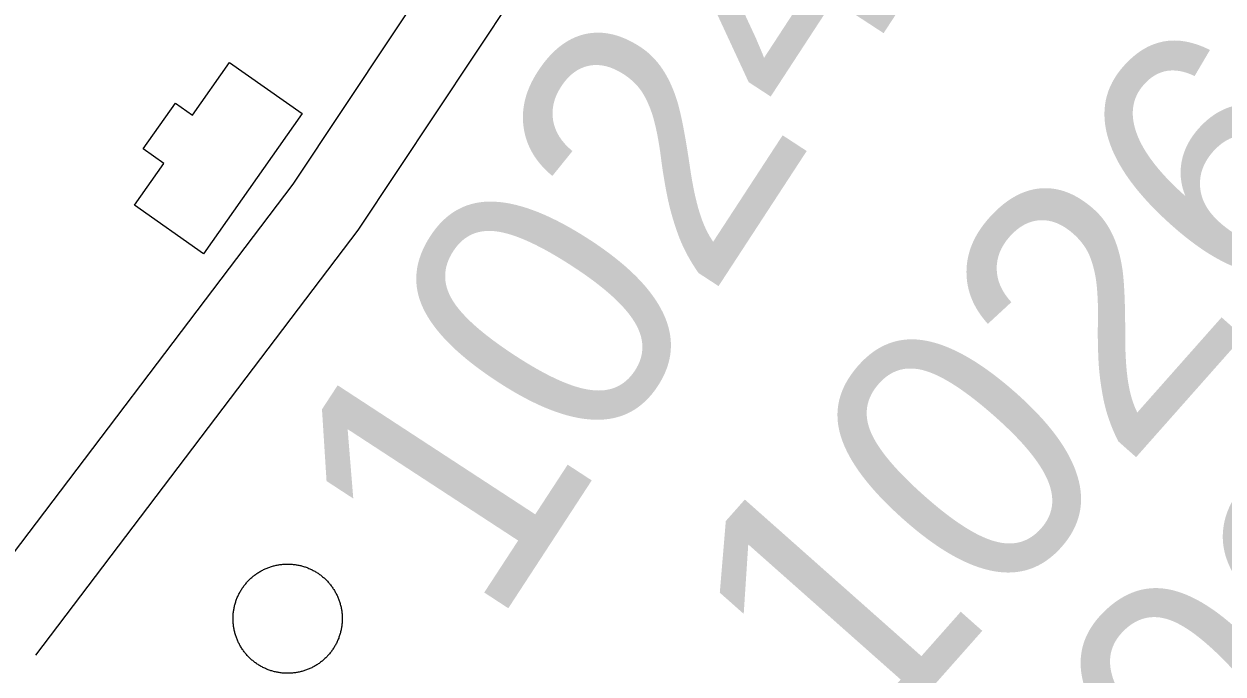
# Model space of a CAD drawing. Extents: x 3823584 to 3861785, y 301729 to 327625.
# Drawn here: x 3856181.3 to 3856634.2, y 315533.8 to 315779.3 of the extents above; entities that cross this region are included whole.
import ezdxf

# ---------------------------------------------------------------- set-up
doc = ezdxf.new("R2010")
doc.units = 0
for name, color, linetype in [('V-BLDG-OTLN', 7, 'Continuous'), ('V-DOMW-TANK', 7, 'Continuous'), ('V-ROAD-CNTR', 7, 'Continuous'), ('V-SURV-IDEN', 7, 'Continuous')]:
    doc.layers.add(name, color=color, linetype=linetype)

msp = doc.modelspace()

# ---------------------------------------------------------------- linework, layer by layer
at = {"layer": 'V-BLDG-OTLN'}
msp.add_lwpolyline([(3856286.35, 315745.46), (3856249.09, 315692.55), (3856223.07, 315710.88), (3856234.16, 315726.63), (3856226.33, 315732.15), (3856238.47, 315749.39), (3856244.94, 315744.83), (3856258.96, 315764.75)], close=True, dxfattribs=at)
at = {"layer": 'V-DOMW-TANK'}
for points in [[(3856262.22, 315545.95), (3856262.07, 315546.27), (3856261.93, 315546.6), (3856261.79, 315546.93), (3856261.66, 315547.27), (3856261.53, 315547.61), (3856261.41, 315547.94), (3856261.29, 315548.29), (3856261.18, 315548.63), (3856261.08, 315548.97), (3856260.98, 315549.32), (3856260.89, 315549.67), (3856260.81, 315550.02), (3856260.73, 315550.37), (3856260.66, 315550.72), (3856260.59, 315551.08), (3856260.53, 315551.43), (3856260.47, 315551.79), (3856260.43, 315552.14), (3856260.38, 315552.5), (3856260.35, 315552.86), (3856260.32, 315553.22), (3856260.3, 315553.58), (3856260.28, 315553.94), (3856260.27, 315554.3), (3856260.27, 315554.66), (3856260.27, 315555.02), (3856260.28, 315555.38), (3856260.29, 315555.74), (3856260.31, 315556.1), (3856260.34, 315556.46), (3856260.37, 315556.81), (3856260.41, 315557.17), (3856260.46, 315557.53), (3856260.51, 315557.89), (3856260.57, 315558.24), (3856260.63, 315558.59), (3856260.7, 315558.95), (3856260.78, 315559.3), (3856260.86, 315559.65), (3856260.95, 315560), (3856261.05, 315560.34), (3856261.15, 315560.69), (3856261.26, 315561.03), (3856261.37, 315561.37), (3856261.49, 315561.71), (3856261.61, 315562.05), (3856261.74, 315562.39), (3856261.88, 315562.72), (3856262.02, 315563.05), (3856262.17, 315563.38), (3856262.33, 315563.7), (3856262.49, 315564.03), (3856262.65, 315564.35), (3856262.82, 315564.66), (3856263, 315564.98), (3856263.18, 315565.29), (3856263.37, 315565.6), (3856263.56, 315565.9), (3856263.76, 315566.2), (3856263.96, 315566.5), (3856264.17, 315566.79), (3856264.38, 315567.08), (3856264.6, 315567.37), (3856264.82, 315567.65), (3856265.05, 315567.93), (3856265.29, 315568.2), (3856265.52, 315568.47), (3856265.76, 315568.74), (3856266.01, 315569), (3856266.26, 315569.26), (3856266.52, 315569.51), (3856266.78, 315569.76), (3856267.04, 315570), (3856267.31, 315570.24), (3856267.59, 315570.48), (3856267.86, 315570.71), (3856268.14, 315570.93), (3856268.43, 315571.15), (3856268.72, 315571.37), (3856269.01, 315571.58), (3856269.31, 315571.78), (3856269.61, 315571.98), (3856269.91, 315572.18), (3856270.22, 315572.36), (3856270.53, 315572.55), (3856270.84, 315572.73), (3856271.16, 315572.9), (3856271.47, 315573.07), (3856271.8, 315573.23), (3856272.12, 315573.38), (3856272.45, 315573.53), (3856272.78, 315573.68), (3856273.11, 315573.82), (3856273.44, 315573.95), (3856273.78, 315574.08), (3856274.12, 315574.2), (3856274.46, 315574.31), (3856274.8, 315574.42), (3856275.15, 315574.53), (3856275.49, 315574.62)], [(3856275.49, 315574.62), (3856275.84, 315574.71), (3856276.19, 315574.8), (3856276.54, 315574.88), (3856276.9, 315574.95), (3856277.25, 315575.02), (3856277.6, 315575.08), (3856277.96, 315575.13), (3856278.32, 315575.18), (3856278.68, 315575.22), (3856279.03, 315575.26), (3856279.39, 315575.29), (3856279.75, 315575.31), (3856280.11, 315575.33), (3856280.47, 315575.34), (3856280.83, 315575.34), (3856281.19, 315575.34), (3856281.55, 315575.33), (3856281.91, 315575.32), (3856282.27, 315575.29), (3856282.63, 315575.27), (3856282.99, 315575.23), (3856283.34, 315575.19), (3856283.7, 315575.15), (3856284.06, 315575.1), (3856284.41, 315575.04), (3856284.77, 315574.97), (3856285.12, 315574.9), (3856285.47, 315574.83), (3856285.82, 315574.74), (3856286.17, 315574.65), (3856286.52, 315574.56), (3856286.86, 315574.46), (3856287.21, 315574.35), (3856287.55, 315574.24), (3856287.89, 315574.12), (3856288.23, 315573.99), (3856288.56, 315573.86), (3856288.9, 315573.72), (3856289.22, 315573.58), (3856289.55, 315573.43), (3856289.88, 315573.28), (3856290.2, 315573.12), (3856290.52, 315572.95), (3856290.84, 315572.78), (3856291.15, 315572.61), (3856291.46, 315572.43), (3856291.77, 315572.24), (3856292.07, 315572.04), (3856292.38, 315571.85), (3856292.67, 315571.64), (3856292.96, 315571.44), (3856293.25, 315571.22), (3856293.54, 315571), (3856293.82, 315570.78), (3856294.1, 315570.55), (3856294.38, 315570.32), (3856294.65, 315570.08), (3856294.91, 315569.84), (3856295.17, 315569.59), (3856295.43, 315569.34)], [(3856295.43, 315569.34), (3856295.68, 315569.09), (3856295.93, 315568.83), (3856296.18, 315568.56), (3856296.42, 315568.29), (3856296.65, 315568.02), (3856296.88, 315567.74), (3856297.1, 315567.46), (3856297.33, 315567.17), (3856297.54, 315566.89), (3856297.75, 315566.59), (3856297.96, 315566.3), (3856298.15, 315566), (3856298.35, 315565.7), (3856298.54, 315565.39), (3856298.72, 315565.08), (3856298.9, 315564.77), (3856299.07, 315564.45), (3856299.24, 315564.13), (3856299.4, 315563.81), (3856299.56, 315563.49), (3856299.71, 315563.16), (3856299.85, 315562.83), (3856299.99, 315562.5), (3856300.12, 315562.16), (3856300.25, 315561.83), (3856300.37, 315561.48), (3856300.48, 315561.15), (3856300.6, 315560.8), (3856300.7, 315560.46), (3856300.79, 315560.11), (3856300.89, 315559.76), (3856300.97, 315559.41), (3856301.05, 315559.06), (3856301.12, 315558.71), (3856301.19, 315558.36), (3856301.25, 315558), (3856301.31, 315557.65), (3856301.35, 315557.29), (3856301.4, 315556.93), (3856301.43, 315556.57), (3856301.46, 315556.21), (3856301.48, 315555.85), (3856301.5, 315555.49), (3856301.51, 315555.13), (3856301.51, 315554.78), (3856301.51, 315554.42), (3856301.5, 315554.05), (3856301.49, 315553.69), (3856301.47, 315553.34), (3856301.44, 315552.98), (3856301.41, 315552.62), (3856301.37, 315552.26), (3856301.32, 315551.91), (3856301.27, 315551.55), (3856301.21, 315551.19), (3856301.15, 315550.84), (3856301.08, 315550.48), (3856301, 315550.13), (3856300.92, 315549.78), (3856300.83, 315549.43), (3856300.73, 315549.09), (3856300.63, 315548.74), (3856300.52, 315548.4), (3856300.41, 315548.06), (3856300.29, 315547.72), (3856300.17, 315547.38), (3856300.03, 315547.04), (3856299.9, 315546.71), (3856299.75, 315546.38), (3856299.61, 315546.05), (3856299.45, 315545.73), (3856299.29, 315545.4), (3856299.13, 315545.09), (3856298.96, 315544.77), (3856298.78, 315544.45), (3856298.6, 315544.15), (3856298.41, 315543.84), (3856298.22, 315543.53), (3856298.02, 315543.23), (3856297.82, 315542.94), (3856297.61, 315542.64), (3856297.4, 315542.35), (3856297.18, 315542.06), (3856296.96, 315541.78), (3856296.73, 315541.5), (3856296.49, 315541.23), (3856296.25, 315540.96), (3856296.01, 315540.69), (3856295.77, 315540.43), (3856295.52, 315540.17), (3856295.26, 315539.92), (3856295, 315539.67), (3856294.73, 315539.43), (3856294.46, 315539.19), (3856294.19, 315538.96), (3856293.91, 315538.72), (3856293.63, 315538.5), (3856293.35, 315538.28), (3856293.06, 315538.06), (3856292.77, 315537.85)], [(3856292.77, 315537.85), (3856292.47, 315537.65), (3856292.17, 315537.45), (3856291.87, 315537.26), (3856291.56, 315537.07), (3856291.25, 315536.89), (3856290.94, 315536.71), (3856290.62, 315536.53), (3856290.31, 315536.37), (3856289.98, 315536.21), (3856289.66, 315536.05), (3856289.33, 315535.9), (3856289, 315535.75), (3856288.67, 315535.61), (3856288.33, 315535.48), (3856288, 315535.35), (3856287.66, 315535.23), (3856287.32, 315535.12), (3856286.98, 315535.01), (3856286.63, 315534.91), (3856286.28, 315534.81), (3856285.94, 315534.72), (3856285.59, 315534.63), (3856285.23, 315534.55), (3856284.88, 315534.48), (3856284.53, 315534.41), (3856284.18, 315534.35), (3856283.82, 315534.3), (3856283.46, 315534.25), (3856283.1, 315534.21), (3856282.75, 315534.17), (3856282.39, 315534.15), (3856282.03, 315534.12), (3856281.67, 315534.1), (3856281.31, 315534.1), (3856280.95, 315534.09), (3856280.59, 315534.09), (3856280.23, 315534.1), (3856279.87, 315534.12), (3856279.51, 315534.14), (3856279.15, 315534.16), (3856278.79, 315534.2), (3856278.43, 315534.24), (3856278.08, 315534.28), (3856277.72, 315534.34), (3856277.37, 315534.39), (3856277.01, 315534.46), (3856276.66, 315534.53), (3856276.31, 315534.61), (3856275.96, 315534.69), (3856275.61, 315534.78), (3856275.26, 315534.87), (3856274.92, 315534.98), (3856274.57, 315535.08), (3856274.23, 315535.2), (3856273.89, 315535.31), (3856273.55, 315535.44), (3856273.22, 315535.57), (3856272.89, 315535.71), (3856272.55, 315535.85), (3856272.23, 315536), (3856271.9, 315536.15), (3856271.58, 315536.31), (3856271.26, 315536.48), (3856270.94, 315536.65), (3856270.63, 315536.83), (3856270.32, 315537.01), (3856270.01, 315537.19), (3856269.71, 315537.39), (3856269.41, 315537.59), (3856269.11, 315537.79), (3856268.81, 315537.99), (3856268.52, 315538.21), (3856268.24, 315538.43), (3856267.96, 315538.65), (3856267.68, 315538.88), (3856267.4, 315539.11), (3856267.13, 315539.35), (3856266.87, 315539.59), (3856266.6, 315539.84), (3856266.35, 315540.09), (3856266.09, 315540.35), (3856265.85, 315540.61), (3856265.6, 315540.87), (3856265.36, 315541.14), (3856265.13, 315541.41), (3856264.9, 315541.69), (3856264.67, 315541.97), (3856264.45, 315542.26), (3856264.24, 315542.54), (3856264.03, 315542.84), (3856263.82, 315543.13), (3856263.62, 315543.43), (3856263.43, 315543.74), (3856263.24, 315544.04), (3856263.06, 315544.35), (3856262.88, 315544.67), (3856262.71, 315544.98), (3856262.54, 315545.3), (3856262.38, 315545.62), (3856262.22, 315545.95)]]:
    msp.add_lwpolyline(points, dxfattribs=at)
at = {"layer": 'V-ROAD-CNTR'}
for points in [[(3856627.17, 316231.47), (3856550.93, 316125.6), (3856414.94, 315917.39), (3856282.91, 315718.81), (3856161.71, 315559.13)], [(3856651.34, 316213.71), (3856575.67, 316108.62), (3856439.99, 315900.89), (3856307.38, 315701.42), (3856185.61, 315540.99)]]:
    msp.add_lwpolyline(points, dxfattribs=at)
msp.add_spline([(3854116.13, 316942.4), (3854169.42, 316931.52), (3854298.84, 316901.82), (3854437.58, 316854.58), (3854560.47, 316798.18), (3854671.19, 316730.15), (3854747.11, 316675.95), (3854806.61, 316630.04), (3854875.81, 316567.34), (3854972.81, 316478.01), (3855148.5, 316306.83), (3855485, 315981.59), (3856075.1, 315410.1), (3856623.47, 314884.78), (3857154.48, 314370.37), (3857470.65, 314060.55), (3857747.38, 313795.59), (3858247.58, 313313.32), (3858629.53, 312940.33), (3859041.83, 312538.5), (3859429.79, 312165.72), (3859613.32, 311989.18)], degree=3, dxfattribs=at)

# ---------------------------------------------------------------- texts
at = {"layer": 'V-SURV-IDEN'}
for s, rotation, p in [('1024+26.3', 56.861, (3856358.68, 315550.13)), ('1026+18.2', 48.4494, (3856498.29, 315499.36)), ('1030+71.9', 42.1951, (3856575.83, 315408.22))]:
    msp.add_text(s, height=100, rotation=rotation, dxfattribs=at).set_placement(p)

doc.saveas('drawing.dxf')
